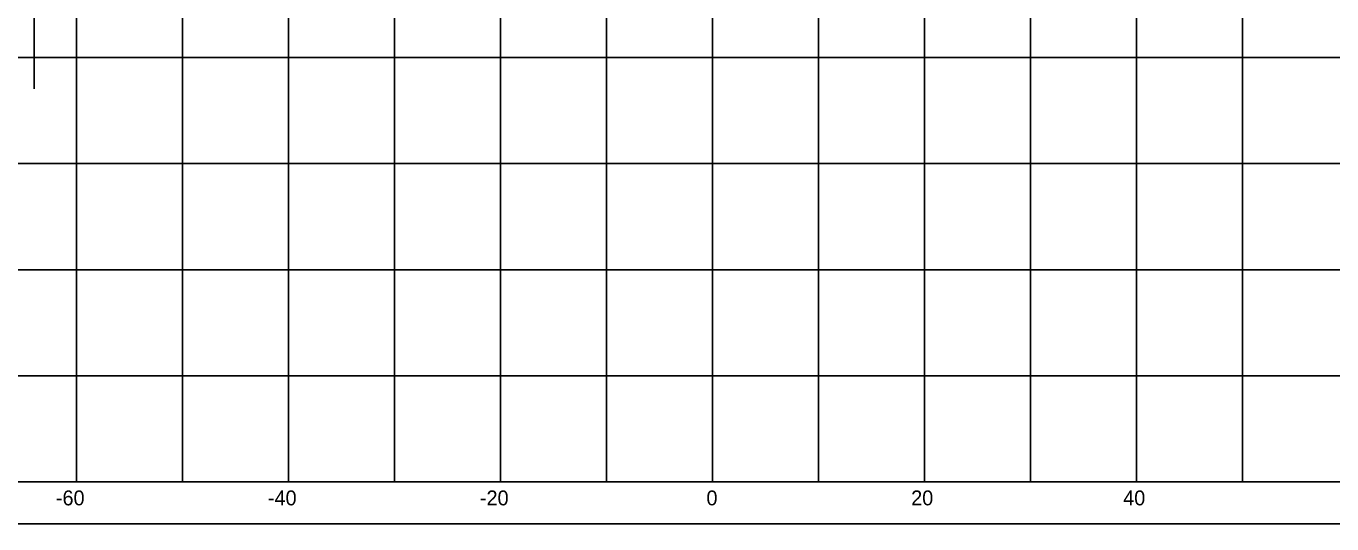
# Model space of a CAD drawing. Extents: x 1131015 to 1136271, y 133453 to 174329.
# Drawn here: x 1131275.7 to 1131398.9, y 160109.7 to 160156.6 of the extents above; entities that cross this region are included whole.
import ezdxf

# ---------------------------------------------------------------- set-up
doc = ezdxf.new("R2010")
doc.units = 0
for name, color, linetype in [('DESIGN - EARTHWORK - Excavation Limit Lines', 7, 'Continuous'), ('DESIGN - SHEET - Corner Text', 7, 'Continuous'), ('DESIGN - SHEET - Linework', 7, 'Continuous'), ('DESIGN - SHEET - Plot Shape', 7, 'Continuous')]:
    doc.layers.add(name, color=color, linetype=linetype)

msp = doc.modelspace()

# ---------------------------------------------------------------- linework, layer by layer
at = {"layer": 'DESIGN - EARTHWORK - Excavation Limit Lines'}
msp.add_line((1131276.46, 160203.21), (1131276.46, 160150.71), dxfattribs=at)
at = {"layer": 'DESIGN - SHEET - Linework'}
for p, q in [((1131280.46, 160113.66), (1131280.46, 160323.66)), ((1131290.46, 160113.66), (1131290.46, 160323.66)), ((1131300.46, 160113.66), (1131300.46, 160323.66)), ((1131310.46, 160113.66), (1131310.46, 160323.66)), ((1131320.46, 160113.66), (1131320.46, 160323.66)), ((1131330.46, 160113.66), (1131330.46, 160323.66)), ((1131340.46, 160113.66), (1131340.46, 160323.66)), ((1131350.46, 160113.66), (1131350.46, 160323.66)), ((1131360.46, 160113.66), (1131360.46, 160323.66)), ((1131370.46, 160113.66), (1131370.46, 160323.66)), ((1131380.46, 160113.66), (1131380.46, 160323.66)), ((1131390.46, 160113.66), (1131390.46, 160323.66)), ((1131190.46, 160153.66), (1131490.46, 160153.66)), ((1131190.46, 160143.66), (1131490.46, 160143.66)), ((1131190.46, 160133.66), (1131490.46, 160133.66)), ((1131190.46, 160123.66), (1131490.46, 160123.66))]:
    msp.add_line(p, q, dxfattribs=at)
msp.add_lwpolyline([(1131190.46, 160323.66), (1131190.46, 160113.66), (1131490.46, 160113.66), (1131490.46, 160323.66)], dxfattribs=at)
at = {"layer": 'DESIGN - SHEET - Plot Shape'}
msp.add_lwpolyline([(1131170.46, 160327.6), (1131510.46, 160327.6), (1131510.46, 160109.72), (1131170.46, 160109.72)], close=True, dxfattribs=at)

# ---------------------------------------------------------------- texts
at = {"layer": 'DESIGN - SHEET - Corner Text'}
for s, p in [('-60', (1131278.51, 160111.46)), ('-40', (1131298.51, 160111.46)), ('-20', (1131318.51, 160111.46)), ('0', (1131339.88, 160111.46)), ('20', (1131359.19, 160111.46)), ('40', (1131379.19, 160111.46))]:
    msp.add_text(s, height=1.4, dxfattribs=at).set_placement(p)

doc.saveas('drawing.dxf')
